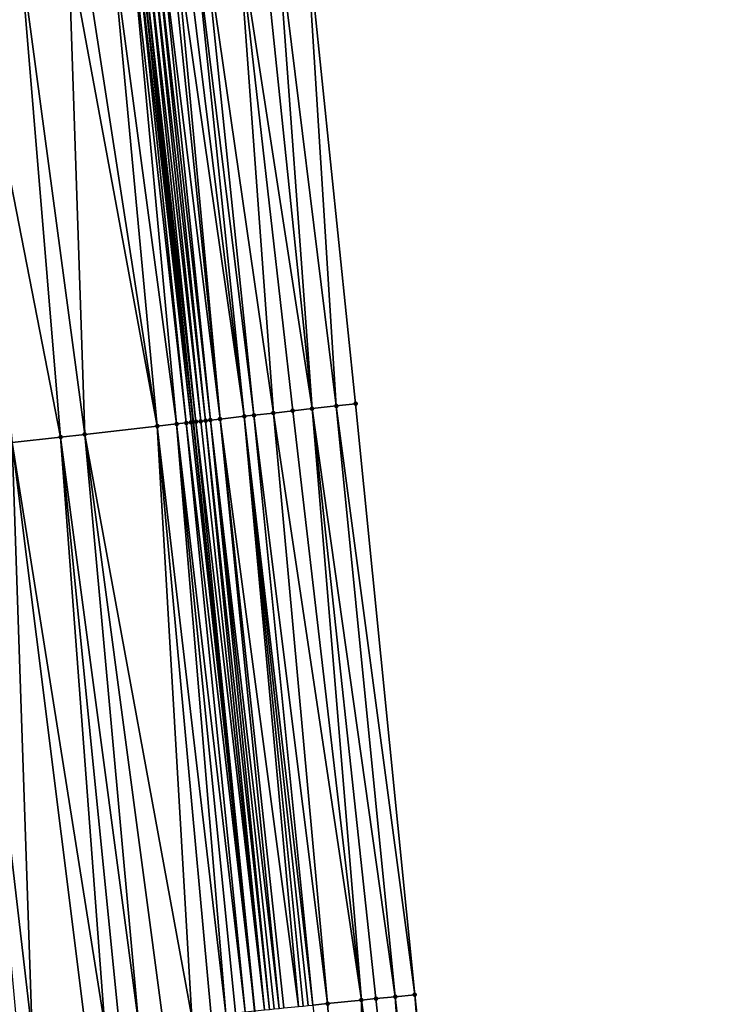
# Model space of a CAD drawing. Header units: feet. Extents: x 2004186 to 2014793, y 836912 to 864902.
# Tile 332 of 974: x 2010723 to 2010751, y 846521 to 846562. Entities that reach past the tile are written whole.
import ezdxf

# ---------------------------------------------------------------- set-up
doc = ezdxf.new("R2010")
doc.units = ezdxf.units.FT
doc.header["$LTSCALE"] = 100
doc.header["$MEASUREMENT"] = 0
for name, color, linetype, lineweight in [('EP_Travel Lane', 5, 'Continuous', 40), ('Road Shots', 4, 'Continuous', 200), ('Road X-Section', 30, 'Continuous', 13)]:
    doc.layers.add(name, color=color, linetype=linetype, lineweight=lineweight)
doc.layers.add('I-77 SB_MM21-27-Surface-Border', color=7, linetype='Continuous')
doc.layers.add('I-77 SB_MM21-27-Surface-TIN', color=7, linetype='Continuous')

msp = doc.modelspace()

# ---------------------------------------------------------------- linework, layer by layer
at = {"layer": 'EP_Travel Lane'}
msp.add_polyline3d([(2010746.259659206, 846361.4718265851, 432.4409175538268), (2010744.67706048, 846381.4357524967, 432.6228364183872), (2010743.072637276, 846401.3705133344, 432.778790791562), (2010741.468191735, 846421.3055517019, 432.9162438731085), (2010739.747852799, 846441.3626244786, 433.0615329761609), (2010737.914762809, 846461.2920762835, 433.2014829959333), (2010736.070887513, 846481.2060482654, 433.356833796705), (2010734.227110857, 846501.1189549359, 433.5070528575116), (2010732.287668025, 846521.116699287, 433.7008599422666), (2010729.770920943, 846545.319774, 433.8500635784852), (2010727.518606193, 846565.1922004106, 433.9705695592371), (2010725.2662734, 846585.0647860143, 434.056638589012), (2010723.013937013, 846604.9374033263, 434.1358376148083), (2010720.732234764, 846624.9792221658, 434.2279998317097), (2010718.234095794, 846644.8225446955, 434.2954685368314), (2010715.735963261, 846664.6658160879, 434.3752531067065), (2010713.237841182, 846684.5090044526, 434.4749568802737)], dxfattribs=at)
at = {"layer": 'I-77 SB_MM21-27-Surface-Border', "color": 3, "linetype": 'ByBlock', "lineweight": -2}
msp.add_polyline3d([(2010719.312135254, 846685.2879506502, 434.7076173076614), (2010721.660792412, 846665.4255960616, 434.6020388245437), (2010724.604577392, 846645.6395493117, 434.5214249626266), (2010727.350005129, 846625.8279209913, 434.4675148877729), (2010729.851073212, 846605.7127080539, 434.3897048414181), (2010732.107943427, 846585.8406421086, 434.3027260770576), (2010734.364810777, 846565.968601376, 434.210275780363), (2010736.422944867, 846546.0740862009, 434.0973871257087), (2010738.851227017, 846521.7817855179, 433.9343033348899), (2010741.00522275, 846501.7516160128, 433.7713409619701), (2010743.26886303, 846481.8784288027, 433.6327471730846), (2010745.134406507, 846461.9662307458, 433.4748969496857), (2010746.988906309, 846442.0297828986, 433.3554525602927), (2010748.133269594, 846421.8440917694, 433.18541255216), (2010748.753034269, 846401.8292767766, 433.0085829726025), (2010750.170162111, 846381.8793619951, 432.8382511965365), (2010751.366102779, 846361.8719435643, 432.6467753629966)], dxfattribs=at)
at = {"layer": 'I-77 SB_MM21-27-Surface-TIN', "color": 128, "linetype": 'ByBlock', "lineweight": -2}
for points in [[(2010735.628041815, 846545.9839243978, 434.0727574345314), (2010734.364810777, 846565.968601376, 434.210275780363), (2010733.172456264, 846565.8333580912, 434.1734566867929)], [(2010735.628041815, 846545.9839243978, 434.0727574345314), (2010736.422944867, 846546.0740862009, 434.0973871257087), (2010734.364810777, 846565.968601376, 434.210275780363)], [(2010731.852240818, 846545.5557570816, 433.9338643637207), (2010729.794110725, 846565.4502370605, 434.0543663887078), (2010729.396658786, 846565.4051597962, 434.0412647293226)], [(2010732.249700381, 846545.6007672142, 433.9614879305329), (2010730.191569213, 846565.4952566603, 434.0799420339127), (2010729.794110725, 846565.4502370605, 434.0543663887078)], [(2010732.249700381, 846545.6007672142, 433.9614879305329), (2010729.794110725, 846565.4502370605, 434.0543663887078), (2010731.852240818, 846545.5557570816, 433.9338643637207)], [(2010733.044604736, 846545.6909175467, 433.9885989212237), (2010731.58265001, 846565.6530358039, 434.1239118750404), (2010730.191569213, 846565.4952566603, 434.0799420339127)], [(2010733.044604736, 846545.6909175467, 433.9885989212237), (2010730.191569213, 846565.4952566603, 434.0799420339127), (2010732.249700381, 846545.6007672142, 433.9614879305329)], [(2010734.634411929, 846545.8712315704, 434.0399311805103), (2010732.576279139, 846565.7657352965, 434.1552963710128), (2010731.58265001, 846565.6530358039, 434.1239118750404)], [(2010734.634411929, 846545.8712315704, 434.0399311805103), (2010731.58265001, 846565.6530358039, 434.1239118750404), (2010733.839508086, 846545.7810767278, 434.013795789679)], [(2010733.839508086, 846545.7810767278, 434.013795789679), (2010731.58265001, 846565.6530358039, 434.1239118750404), (2010733.044604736, 846545.6909175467, 433.9885989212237)], [(2010734.634411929, 846545.8712315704, 434.0399311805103), (2010733.172456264, 846565.8333580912, 434.1734566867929), (2010732.576279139, 846565.7657352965, 434.1552963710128)], [(2010734.634411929, 846545.8712315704, 434.0399311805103), (2010735.628041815, 846545.9839243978, 434.0727574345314), (2010733.172456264, 846565.8333580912, 434.1734566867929)], [(2010728.275166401, 846545.1501230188, 433.8026856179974), (2010726.415765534, 846565.0671129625, 433.9359395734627), (2010725.223404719, 846564.9319251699, 433.8871164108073)], [(2010729.07007006, 846545.2402794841, 433.8284700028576), (2010727.210670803, 846565.1572552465, 433.9647916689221), (2010726.415765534, 846565.0671129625, 433.9359395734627)], [(2010729.07007006, 846545.2402794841, 433.8284700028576), (2010726.415765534, 846565.0671129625, 433.9359395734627), (2010728.275166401, 846545.1501230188, 433.8026856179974)], [(2010729.46752294, 846545.285348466, 433.8433633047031), (2010727.409395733, 846565.1798030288, 433.9693631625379), (2010727.210670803, 846565.1572552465, 433.9647916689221)], [(2010729.46752294, 846545.285348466, 433.8433633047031), (2010727.210670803, 846565.1572552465, 433.9647916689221), (2010729.07007006, 846545.2402794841, 433.8284700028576)], [(2010729.666245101, 846545.3079206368, 433.8426590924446), (2010727.518606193, 846565.1922004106, 433.9705695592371), (2010727.409395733, 846565.1798030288, 433.9693631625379)], [(2010729.666245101, 846545.3079206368, 433.8426590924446), (2010727.409395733, 846565.1798030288, 433.9693631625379), (2010729.46752294, 846545.285348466, 433.8433633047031)], [(2010727.608119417, 846565.2023617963, 433.9715583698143), (2010727.518606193, 846565.1922004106, 433.9705695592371), (2010729.770920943, 846545.319774, 433.8500635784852)], [(2010729.666245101, 846545.3079206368, 433.8426590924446), (2010729.770920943, 846545.319774, 433.8500635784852), (2010727.518606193, 846565.1922004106, 433.9705695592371)], [(2010729.864975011, 846545.3304245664, 433.8567167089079), (2010727.80684916, 846565.2248671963, 433.985297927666), (2010727.608119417, 846565.2023617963, 433.9715583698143)], [(2010729.864975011, 846545.3304245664, 433.8567167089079), (2010727.608119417, 846565.2023617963, 433.9715583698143), (2010729.770920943, 846545.319774, 433.8500635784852)], [(2010730.063708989, 846545.3528926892, 433.8785200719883), (2010728.00558231, 846565.2473426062, 434.0055249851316), (2010727.80684916, 846565.2248671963, 433.985297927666)], [(2010730.063708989, 846545.3528926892, 433.8785200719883), (2010727.80684916, 846565.2248671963, 433.985297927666), (2010729.864975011, 846545.3304245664, 433.8567167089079)], [(2010730.262439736, 846545.3753892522, 433.8941712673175), (2010728.2043113, 846565.2698546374, 434.0178301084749), (2010728.00558231, 846565.2473426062, 434.0055249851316)], [(2010730.262439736, 846545.3753892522, 433.8941712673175), (2010728.00558231, 846565.2473426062, 434.0055249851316), (2010730.063708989, 846545.3528926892, 433.8785200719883)], [(2010730.461166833, 846545.3979179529, 433.9028704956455), (2010728.403036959, 846565.2923960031, 434.0237896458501), (2010728.2043113, 846565.2698546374, 434.0178301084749)], [(2010730.461166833, 846545.3979179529, 433.9028704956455), (2010728.2043113, 846565.2698546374, 434.0178301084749), (2010730.262439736, 846545.3753892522, 433.8941712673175)], [(2010730.858612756, 846545.4430481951, 433.904511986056), (2010728.80048023, 846565.337549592, 434.0203808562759), (2010728.403036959, 846565.2923960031, 434.0237896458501)], [(2010730.858612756, 846545.4430481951, 433.904511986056), (2010728.403036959, 846565.2923960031, 434.0237896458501), (2010730.461166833, 846545.3979179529, 433.9028704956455)], [(2010730.858612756, 846545.4430481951, 433.904511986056), (2010728.999204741, 846565.3601010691, 434.0241530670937), (2010728.80048023, 846565.337549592, 434.0203808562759)], [(2010731.852240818, 846545.5557570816, 433.9338643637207), (2010729.396658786, 846565.4051597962, 434.0412647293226), (2010728.999204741, 846565.3601010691, 434.0241530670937)], [(2010731.852240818, 846545.5557570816, 433.9338643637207), (2010728.999204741, 846565.3601010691, 434.0241530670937), (2010730.858612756, 846545.4430481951, 433.904511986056)], [(2010724.300638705, 846544.6994234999, 433.6558508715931), (2010722.639960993, 846564.6389768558, 433.7902950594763), (2010720.453969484, 846564.3911033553, 433.7071054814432)], [(2010725.294268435, 846544.812117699, 433.6883804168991), (2010724.627225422, 846564.8643214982, 433.8648194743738), (2010722.639960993, 846564.6389768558, 433.7902950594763)], [(2010725.294268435, 846544.812117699, 433.6883804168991), (2010722.639960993, 846564.6389768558, 433.7902950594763), (2010724.300638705, 846544.6994234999, 433.6558508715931)], [(2010728.275166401, 846545.1501230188, 433.8026856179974), (2010725.223404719, 846564.9319251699, 433.8871164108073), (2010724.627225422, 846564.8643214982, 433.8648194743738)], [(2010728.275166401, 846545.1501230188, 433.8026856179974), (2010724.627225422, 846564.8643214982, 433.8648194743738), (2010725.294268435, 846544.812117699, 433.6883804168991)], [(2010724.300638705, 846544.6994234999, 433.6558508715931), (2010720.453969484, 846564.3911033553, 433.7071054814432), (2010722.313372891, 846544.4740910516, 433.5786887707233)], [(2010735.628041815, 846545.9839243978, 434.0727574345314), (2010738.851227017, 846521.7817855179, 433.9343033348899), (2010736.422944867, 846546.0740862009, 434.0973871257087)], [(2010733.044604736, 846545.6909175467, 433.9885989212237), (2010732.249700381, 846545.6007672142, 433.9614879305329), (2010735.26957858, 846521.4187491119, 433.8194439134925)], [(2010733.839508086, 846545.7810767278, 434.013795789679), (2010733.044604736, 846545.6909175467, 433.9885989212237), (2010736.662440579, 846521.5599425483, 433.8626270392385)], [(2010733.044604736, 846545.6909175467, 433.9885989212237), (2010735.26957858, 846521.4187491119, 433.8194439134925), (2010736.662440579, 846521.5599425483, 433.8626270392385)], [(2010734.634411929, 846545.8712315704, 434.0399311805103), (2010733.839508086, 846545.7810767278, 434.013795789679), (2010736.662440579, 846521.5599425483, 433.8626270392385)], [(2010734.634411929, 846545.8712315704, 434.0399311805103), (2010738.055305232, 846521.7011098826, 433.908882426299), (2010735.628041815, 846545.9839243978, 434.0727574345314)], [(2010734.634411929, 846545.8712315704, 434.0399311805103), (2010736.662440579, 846521.5599425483, 433.8626270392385), (2010737.259381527, 846521.6204531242, 433.8812396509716)], [(2010734.634411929, 846545.8712315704, 434.0399311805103), (2010737.259381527, 846521.6204531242, 433.8812396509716), (2010738.055305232, 846521.7011098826, 433.908882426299)], [(2010735.628041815, 846545.9839243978, 434.0727574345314), (2010738.055305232, 846521.7011098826, 433.908882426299), (2010738.851227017, 846521.7817855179, 433.9343033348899)], [(2010729.07007006, 846545.2402794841, 433.8284700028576), (2010728.275166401, 846545.1501230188, 433.8026856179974), (2010731.090974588, 846520.9953458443, 433.6690564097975)], [(2010729.46752294, 846545.285348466, 433.8433633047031), (2010729.07007006, 846545.2402794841, 433.8284700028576), (2010731.886895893, 846521.0760262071, 433.6939209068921)], [(2010729.07007006, 846545.2402794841, 433.8284700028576), (2010731.488932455, 846521.035713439, 433.6782620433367), (2010731.886895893, 846521.0760262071, 433.6939209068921)], [(2010729.07007006, 846545.2402794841, 433.8284700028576), (2010731.090974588, 846520.9953458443, 433.6690564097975), (2010731.488932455, 846521.035713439, 433.6782620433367)], [(2010729.666245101, 846545.3079206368, 433.8426590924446), (2010729.46752294, 846545.285348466, 433.8433633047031), (2010732.284851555, 846521.1164155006, 433.7005725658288)], [(2010729.46752294, 846545.285348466, 433.8433633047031), (2010731.886895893, 846521.0760262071, 433.6939209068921), (2010732.284851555, 846521.1164155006, 433.7005725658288)], [(2010729.666245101, 846545.3079206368, 433.8426590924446), (2010732.287668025, 846521.116699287, 433.7008599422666), (2010729.770920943, 846545.319774, 433.8500635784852)], [(2010729.666245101, 846545.3079206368, 433.8426590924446), (2010732.284851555, 846521.1164155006, 433.7005725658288), (2010732.287668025, 846521.116699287, 433.7008599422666)], [(2010729.864975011, 846545.3304245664, 433.8567167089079), (2010729.770920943, 846545.319774, 433.8500635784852), (2010732.287668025, 846521.116699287, 433.7008599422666)], [(2010730.063708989, 846545.3528926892, 433.8785200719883), (2010729.864975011, 846545.3304245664, 433.8567167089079), (2010732.682836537, 846521.1565162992, 433.7411806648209)], [(2010729.864975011, 846545.3304245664, 433.8567167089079), (2010732.287668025, 846521.116699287, 433.7008599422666), (2010732.682836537, 846521.1565162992, 433.7411806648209)], [(2010730.262439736, 846545.3753892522, 433.8941712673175), (2010730.063708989, 846545.3528926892, 433.8785200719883), (2010732.682836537, 846521.1565162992, 433.7411806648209)], [(2010730.461166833, 846545.3979179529, 433.9028704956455), (2010730.262439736, 846545.3753892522, 433.8941712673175), (2010732.881819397, 846521.1766614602, 433.7503310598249)], [(2010730.262439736, 846545.3753892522, 433.8941712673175), (2010732.682836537, 846521.1565162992, 433.7411806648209), (2010732.881819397, 846521.1766614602, 433.7503310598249)], [(2010730.858612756, 846545.4430481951, 433.904511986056), (2010730.461166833, 846545.3979179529, 433.9028704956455), (2010733.279765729, 846521.2171425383, 433.7461794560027)], [(2010730.461166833, 846545.3979179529, 433.9028704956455), (2010733.080795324, 846521.196874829, 433.751453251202), (2010733.279765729, 846521.2171425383, 433.7461794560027)], [(2010730.461166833, 846545.3979179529, 433.9028704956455), (2010732.881819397, 846521.1766614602, 433.7503310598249), (2010733.080795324, 846521.196874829, 433.751453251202)], [(2010731.852240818, 846545.5557570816, 433.9338643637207), (2010730.858612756, 846545.4430481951, 433.904511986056), (2010734.075681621, 846521.2978761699, 433.7647740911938)], [(2010730.858612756, 846545.4430481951, 433.904511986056), (2010733.478743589, 846521.2373368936, 433.7495395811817), (2010734.075681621, 846521.2978761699, 433.7647740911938)], [(2010730.858612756, 846545.4430481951, 433.904511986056), (2010733.279765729, 846521.2171425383, 433.7461794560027), (2010733.478743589, 846521.2373368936, 433.7495395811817)], [(2010732.249700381, 846545.6007672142, 433.9614879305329), (2010731.852240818, 846545.5557570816, 433.9338643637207), (2010734.672636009, 846521.3582545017, 433.7989521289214)], [(2010731.852240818, 846545.5557570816, 433.9338643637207), (2010734.473645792, 846521.3381817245, 433.7812819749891), (2010734.672636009, 846521.3582545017, 433.7989521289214)], [(2010731.852240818, 846545.5557570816, 433.9338643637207), (2010734.274662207, 846521.3180437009, 433.7712915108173), (2010734.473645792, 846521.3381817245, 433.7812819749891)], [(2010731.852240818, 846545.5557570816, 433.9338643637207), (2010734.075681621, 846521.2978761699, 433.7647740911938), (2010734.274662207, 846521.3180437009, 433.7712915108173)], [(2010732.249700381, 846545.6007672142, 433.9614879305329), (2010734.672636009, 846521.3582545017, 433.7989521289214), (2010735.26957858, 846521.4187491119, 433.8194439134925)], [(2010725.294268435, 846544.812117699, 433.6883804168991), (2010724.300638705, 846544.6994234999, 433.6558508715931), (2010727.509299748, 846520.6325692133, 433.5236209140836)], [(2010728.275166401, 846545.1501230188, 433.8026856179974), (2010725.294268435, 846544.812117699, 433.6883804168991), (2010729.698099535, 846520.8542808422, 433.6107562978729)], [(2010725.294268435, 846544.812117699, 433.6883804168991), (2010728.504208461, 846520.7333499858, 433.5629031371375), (2010729.698099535, 846520.8542808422, 433.6107562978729)], [(2010725.294268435, 846544.812117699, 433.6883804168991), (2010727.509299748, 846520.6325692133, 433.5236209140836), (2010728.504208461, 846520.7333499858, 433.5629031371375)], [(2010728.275166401, 846545.1501230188, 433.8026856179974), (2010730.49403235, 846520.9348479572, 433.648950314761), (2010731.090974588, 846520.9953458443, 433.6690564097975)], [(2010728.275166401, 846545.1501230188, 433.8026856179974), (2010729.698099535, 846520.8542808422, 433.6107562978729), (2010730.49403235, 846520.9348479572, 433.648950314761)], [(2010722.313372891, 846544.4740910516, 433.5786887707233), (2010720.32610201, 846544.2488032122, 433.4918768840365), (2010723.13169795, 846520.1891678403, 433.3467742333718)], [(2010724.300638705, 846544.6994234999, 433.6558508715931), (2010722.313372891, 846544.4740910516, 433.5786887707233), (2010726.116431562, 846520.4914366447, 433.4732735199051)], [(2010722.313372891, 846544.4740910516, 433.5786887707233), (2010725.320503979, 846520.410818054, 433.4411383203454), (2010726.116431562, 846520.4914366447, 433.4732735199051)], [(2010722.313372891, 846544.4740910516, 433.5786887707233), (2010723.13169795, 846520.1891678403, 433.3467742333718), (2010725.320503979, 846520.410818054, 433.4411383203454)], [(2010724.300638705, 846544.6994234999, 433.6558508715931), (2010726.71337673, 846520.5519056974, 433.4967734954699), (2010727.509299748, 846520.6325692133, 433.5236209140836)], [(2010724.300638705, 846544.6994234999, 433.6558508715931), (2010726.116431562, 846520.4914366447, 433.4732735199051), (2010726.71337673, 846520.5519056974, 433.4967734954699)], [(2010720.32610201, 846544.2488032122, 433.4918768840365), (2010722.534757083, 846520.1286564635, 433.328255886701), (2010723.13169795, 846520.1891678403, 433.3467742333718)], [(2010738.055305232, 846521.7011098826, 433.908882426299), (2010740.407822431, 846501.6958227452, 433.7516849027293), (2010738.851227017, 846521.7817855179, 433.9343033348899)], [(2010738.851227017, 846521.7817855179, 433.9343033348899), (2010740.407822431, 846501.6958227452, 433.7516849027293), (2010741.00522275, 846501.7516160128, 433.7713409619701)], [(2010735.26957858, 846521.4187491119, 433.8194439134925), (2010734.672636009, 846521.3582545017, 433.7989521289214), (2010736.823421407, 846501.3610535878, 433.6348230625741)], [(2010736.662440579, 846521.5599425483, 433.8626270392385), (2010735.26957858, 846521.4187491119, 433.8194439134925), (2010736.823421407, 846501.3610535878, 433.6348230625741)], [(2010737.259381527, 846521.6204531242, 433.8812396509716), (2010736.662440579, 846521.5599425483, 433.8626270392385), (2010739.412154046, 846501.6028466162, 433.7175016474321)], [(2010736.662440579, 846521.5599425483, 433.8626270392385), (2010736.823421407, 846501.3610535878, 433.6348230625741), (2010739.412154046, 846501.6028466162, 433.7175016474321)], [(2010738.055305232, 846521.7011098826, 433.908882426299), (2010737.259381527, 846521.6204531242, 433.8812396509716), (2010739.412154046, 846501.6028466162, 433.7175016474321)], [(2010738.055305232, 846521.7011098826, 433.908882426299), (2010739.412154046, 846501.6028466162, 433.7175016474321), (2010740.407822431, 846501.6958227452, 433.7516849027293)]]:
    msp.add_3dface(points, dxfattribs=at)
at = {"layer": 'Road Shots', "lineweight": 100}
for p in [(2010736.422944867, 846546.0740862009, 434.0973871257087), (2010733.044604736, 846545.6909175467, 433.9885989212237), (2010733.839508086, 846545.7810767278, 434.013795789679), (2010734.634411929, 846545.8712315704, 434.0399311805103), (2010735.628041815, 846545.9839243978, 434.0727574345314), (2010729.07007006, 846545.2402794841, 433.8284700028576), (2010729.46752294, 846545.285348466, 433.8433633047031), (2010729.666245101, 846545.3079206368, 433.8426590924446), (2010729.864975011, 846545.3304245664, 433.8567167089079), (2010730.063708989, 846545.3528926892, 433.8785200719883), (2010730.262439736, 846545.3753892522, 433.8941712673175), (2010730.461166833, 846545.3979179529, 433.9028704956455), (2010730.858612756, 846545.4430481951, 433.904511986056), (2010731.852240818, 846545.5557570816, 433.9338643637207), (2010732.249700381, 846545.6007672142, 433.9614879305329), (2010725.294268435, 846544.812117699, 433.6883804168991), (2010728.275166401, 846545.1501230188, 433.8026856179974), (2010724.300638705, 846544.6994234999, 433.6558508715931), (2010738.851227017, 846521.7817855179, 433.9343033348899), (2010735.26957858, 846521.4187491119, 433.8194439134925), (2010736.662440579, 846521.5599425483, 433.8626270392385), (2010737.259381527, 846521.6204531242, 433.8812396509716), (2010738.055305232, 846521.7011098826, 433.908882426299)]:
    msp.add_point(p, dxfattribs=at)
at = {"layer": 'Road X-Section', "extrusion": (-0.1128433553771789, 0.9936018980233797, 0.004652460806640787), "elevation": 614253.5608531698, "flags": 128}
msp.add_lwpolyline([(-2093372.482328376, -2425.525924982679), (-2093373.482328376, -2425.479233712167), (-2093374.482328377, -2425.4335772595), (-2093375.082328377, -2425.404795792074), (-2093375.682328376, -2425.370886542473), (-2093375.882328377, -2425.360012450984), (-2093376.482328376, -2425.341937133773), (-2093376.882328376, -2425.321553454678), (-2093377.082328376, -2425.30828419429), (-2093377.482328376, -2425.275880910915), (-2093377.682328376, -2425.261551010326), (-2093377.882328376, -2425.257493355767), (-2093378.282328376, -2425.256166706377), (-2093378.482328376, -2425.252488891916), (-2093378.682328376, -2425.236196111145), (-2093378.882328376, -2425.216726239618), (-2093379.082328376, -2425.201360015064), (-2093379.482328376, -2425.178488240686), (-2093379.682328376, -2425.164363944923), (-2093380.082328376, -2425.145548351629), (-2093380.482328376, -2425.131175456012), (-2093381.282328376, -2425.096845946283), (-2093382.882328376, -2425.031870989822), (-2093383.682328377, -2425.001269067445), (-2093384.682328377, -2424.966767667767), (-2093385.282328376, -2424.946927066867), (-2093386.082328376, -2424.913768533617), (-2093387.082328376, -2424.866885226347), (-2093388.482328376, -2424.815068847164), (-2093389.282328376, -2424.778758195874), (-2093389.682328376, -2424.757007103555), (-2093389.882328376, -2424.750042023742), (-2093390.482328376, -2424.73957806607), (-2093391.682328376, -2424.684908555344), (-2093392.282328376, -2424.664855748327), (-2093393.282328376, -2424.636992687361), (-2093395.482328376, -2424.565236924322), (-2093396.882328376, -2424.509285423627), (-2093398.282328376, -2424.461679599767), (-2093399.882328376, -2424.401273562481), (-2093400.882328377, -2424.359948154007), (-2093401.282328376, -2424.341470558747), (-2093401.882328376, -2424.319313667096), (-2093402.482328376, -2424.300772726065), (-2093402.882328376, -2424.28297737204), (-2093404.082328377, -2424.244487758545), (-2093406.482328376, -2424.152116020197), (-2093407.482328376, -2424.109747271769), (-2093409.682328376, -2424.026556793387), (-2093411.682328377, -2423.952031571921), (-2093412.282328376, -2423.92973439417), (-2093413.482328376, -2423.880910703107), (-2093414.282328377, -2423.852058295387), (-2093414.482328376, -2423.847486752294), (-2093414.682328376, -2423.845291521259), (-2093414.882328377, -2423.831551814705), (-2093415.082328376, -2423.811324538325), (-2093415.282328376, -2423.799019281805), (-2093415.482328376, -2423.793059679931), (-2093415.882328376, -2423.796468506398), (-2093416.082328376, -2423.792696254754), (-2093416.482328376, -2423.775584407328), (-2093416.882328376, -2423.762482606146), (-2093417.282328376, -2423.736906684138), (-2093418.682328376, -2423.692936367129), (-2093419.682328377, -2423.661551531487), (-2093420.282328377, -2423.64339101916), (-2093421.482328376, -2423.606571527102)], dxfattribs=at)
at = {"layer": 'Road X-Section', "extrusion": (-0.1128433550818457, 0.9936018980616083, 0.004652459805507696), "elevation": 614233.5614789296, "flags": 128}
msp.add_lwpolyline([(-2093372.482145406, -2425.558741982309), (-2093373.082145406, -2425.528341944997), (-2093373.482145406, -2425.510734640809), (-2093375.082145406, -2425.429170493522), (-2093375.682145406, -2425.397267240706), (-2093375.882145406, -2425.39004641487), (-2093376.282145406, -2425.384053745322), (-2093376.482145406, -2425.375880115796), (-2093376.682145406, -2425.363793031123), (-2093377.082145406, -2425.332952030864), (-2093377.482145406, -2425.300279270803), (-2093377.682145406, -2425.292778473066), (-2093378.282145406, -2425.284289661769), (-2093378.482145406, -2425.27534411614), (-2093379.082145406, -2425.234059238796), (-2093379.282145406, -2425.222103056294), (-2093379.682145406, -2425.194571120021), (-2093380.082145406, -2425.174921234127), (-2093380.882145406, -2425.142188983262), (-2093382.082145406, -2425.093992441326), (-2093382.682145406, -2425.069981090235), (-2093383.082145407, -2425.053526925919), (-2093384.082145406, -2425.013243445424), (-2093384.682145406, -2424.991826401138), (-2093385.082145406, -2424.978327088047), (-2093386.082145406, -2424.936126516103), (-2093386.682145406, -2424.90729426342), (-2093388.082145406, -2424.849922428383), (-2093388.482145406, -2424.831700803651), (-2093389.082145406, -2424.809148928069), (-2093389.882145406, -2424.771999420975), (-2093390.482145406, -2424.757535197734), (-2093390.882145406, -2424.740428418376), (-2093391.082145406, -2424.733963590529), (-2093391.482145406, -2424.715863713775), (-2093392.082145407, -2424.694003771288), (-2093393.082145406, -2424.664599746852), (-2093395.282145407, -2424.591238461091), (-2093395.682145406, -2424.575963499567), (-2093396.082145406, -2424.558522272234), (-2093396.882145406, -2424.529092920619), (-2093397.682145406, -2424.503480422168), (-2093398.682145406, -2424.466404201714), (-2093400.082145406, -2424.410523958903), (-2093400.682145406, -2424.382905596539), (-2093401.282145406, -2424.354949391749), (-2093402.282145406, -2424.3246452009), (-2093402.882145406, -2424.306219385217), (-2093403.082145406, -2424.301741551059), (-2093403.482145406, -2424.286020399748), (-2093405.082145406, -2424.231315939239), (-2093407.082145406, -2424.144503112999), (-2093409.082145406, -2424.067340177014), (-2093410.082145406, -2424.034810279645), (-2093413.082145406, -2423.920503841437), (-2093413.882145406, -2423.894719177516), (-2093414.282145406, -2423.879825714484), (-2093414.482145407, -2423.880529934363), (-2093414.682145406, -2423.866472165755), (-2093414.882145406, -2423.8446685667), (-2093415.082145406, -2423.829017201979), (-2093415.282145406, -2423.820317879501), (-2093415.682145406, -2423.818676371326), (-2093416.682145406, -2423.789323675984), (-2093417.082145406, -2423.761699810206), (-2093417.882145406, -2423.734588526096), (-2093418.682145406, -2423.709391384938), (-2093419.482145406, -2423.683255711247), (-2093420.482145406, -2423.650429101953), (-2093421.282145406, -2423.625799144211)], dxfattribs=at)
at = {"layer": 'Road X-Section', "extrusion": (-0.1011108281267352, 0.9948385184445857, 0.00853947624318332), "elevation": 638848.7104000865, "flags": 128}
msp.add_lwpolyline([(-2085980.838891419, -5023.588050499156), (-2085981.438891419, -5023.559756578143), (-2085981.638891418, -5023.552288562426), (-2085982.238891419, -5023.520114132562), (-2085982.638891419, -5023.49739127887), (-2085983.638891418, -5023.442300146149), (-2085983.838891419, -5023.433689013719), (-2085984.038891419, -5023.429374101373), (-2085984.238891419, -5023.422056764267), (-2085984.438891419, -5023.411139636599), (-2085984.638891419, -5023.39674348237), (-2085985.238891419, -5023.343092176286), (-2085985.438891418, -5023.329169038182), (-2085985.638891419, -5023.322808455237), (-2085985.838891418, -5023.320009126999), (-2085986.238891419, -5023.319847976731), (-2085986.838891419, -5023.270916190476), (-2085987.038891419, -5023.259727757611), (-2085987.238891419, -5023.24437324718), (-2085987.438891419, -5023.231744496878), (-2085988.238891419, -5023.201668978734), (-2085989.038891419, -5023.167285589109), (-2085990.638891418, -5023.103482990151), (-2085991.438891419, -5023.072394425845), (-2085993.638891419, -5022.993439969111), (-2085994.238891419, -5022.967425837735), (-2085994.838891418, -5022.937759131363), (-2085995.438891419, -5022.915673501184), (-2085996.238891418, -5022.890939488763), (-2085996.638891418, -5022.876245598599), (-2085997.238891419, -5022.849850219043), (-2085997.438891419, -5022.839423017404), (-2085997.638891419, -5022.832308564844), (-2085998.238891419, -5022.824138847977), (-2085998.638891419, -5022.79829647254), (-2085999.038891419, -5022.788567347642), (-2086000.038891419, -5022.759705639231), (-2086000.638891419, -5022.744929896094), (-2086001.038891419, -5022.735809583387), (-2086001.438891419, -5022.720478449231), (-2086001.838891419, -5022.701749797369), (-2086003.038891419, -5022.660761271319), (-2086003.638891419, -5022.640232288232), (-2086004.638891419, -5022.59428505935), (-2086005.438891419, -5022.564350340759), (-2086006.438891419, -5022.532991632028), (-2086008.038891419, -5022.467299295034), (-2086009.038891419, -5022.419774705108), (-2086009.838891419, -5022.386410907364), (-2086010.038891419, -5022.380176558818), (-2086010.238891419, -5022.378119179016), (-2086010.638891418, -5022.358616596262), (-2086011.438891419, -5022.329659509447), (-2086012.638891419, -5022.288252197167), (-2086013.238891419, -5022.269733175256), (-2086015.438891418, -5022.175365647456), (-2086016.238891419, -5022.143229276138), (-2086016.838891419, -5022.119728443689), (-2086017.638891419, -5022.092880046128), (-2086018.638891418, -5022.053596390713), (-2086019.838891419, -5022.005741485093), (-2086020.638891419, -5021.967546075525), (-2086021.238891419, -5021.947439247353), (-2086021.638891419, -5021.938233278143), (-2086022.038891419, -5021.922573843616), (-2086022.438891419, -5021.915921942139), (-2086022.838891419, -5021.875312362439), (-2086023.038891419, -5021.86616163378), (-2086023.238891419, -5021.865039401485), (-2086023.438891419, -5021.870313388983), (-2086023.638891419, -5021.866953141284), (-2086024.238891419, -5021.85171807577), (-2086024.438891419, -5021.845200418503), (-2086024.638891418, -5021.835209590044), (-2086024.838891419, -5021.8175387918), (-2086025.438891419, -5021.797046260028), (-2086026.838891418, -5021.753861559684), (-2086027.438891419, -5021.735248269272), (-2086028.238891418, -5021.707604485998), (-2086029.038891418, -5021.682182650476)], dxfattribs=at)

doc.saveas('drawing.dxf')
